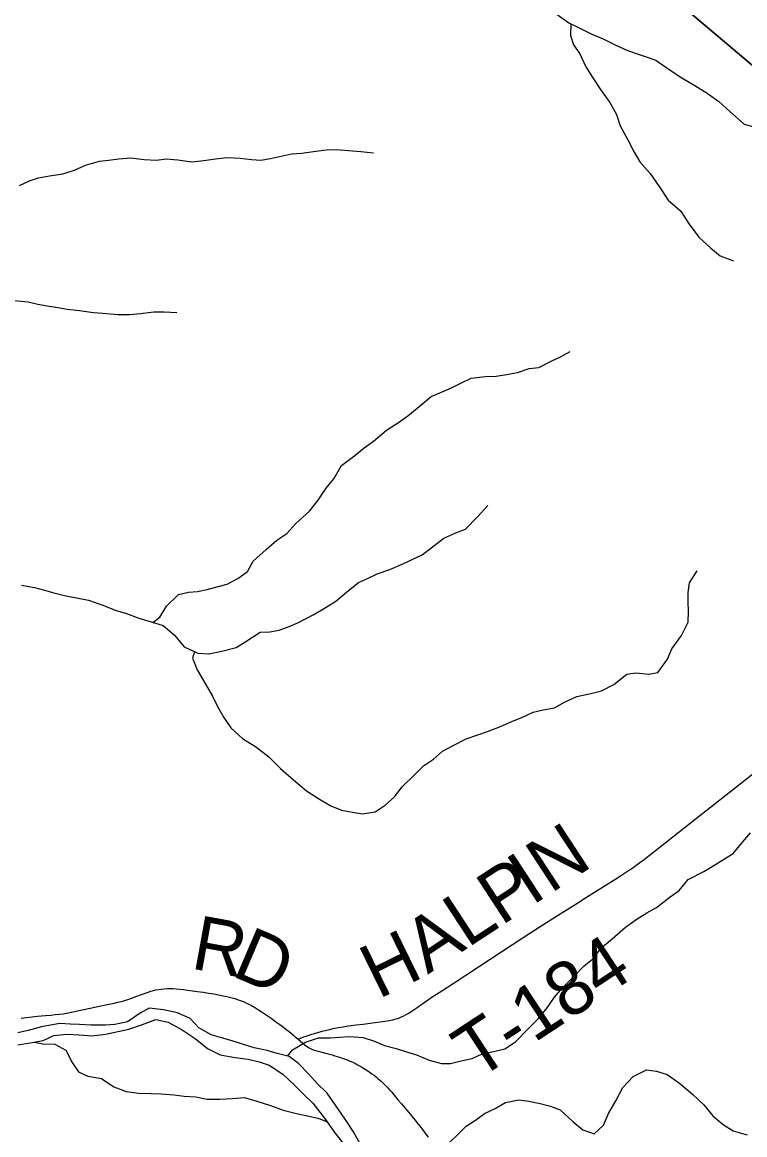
# Model space of a CAD drawing. Extents: x 1442749 to 1756758, y 235267 to 677782.
# Drawn here: x 1560618 to 1564625, y 512566 to 518732 of the extents above; entities that cross this region are included whole.
import ezdxf

# ---------------------------------------------------------------- set-up
doc = ezdxf.new("R2010")
doc.units = 0
for name, color, linetype in [('GM_X_Major_River', 7, 'Continuous'), ('GM_X_Minor_River', 7, 'Continuous'), ('GM_X_Township', 7, 'Continuous'), ('GM_X_Township_Road', 7, 'Continuous'), ('GM_X_Township_Road_Text', 7, 'Continuous')]:
    doc.layers.add(name, color=color, linetype=linetype)

msp = doc.modelspace()

# ---------------------------------------------------------------- linework, layer by layer
at = {"layer": 'GM_X_Major_River'}
for points in [[(1562492.9, 512516), (1562454.8, 512583.1), (1562408.8, 512652.5), (1562355, 512730.1), (1562309, 512797.5), (1562256.4, 512849), (1562208, 512902.4), (1562149.7, 512962.1), (1562098.7, 512999.5), (1562031.2, 513017.5), (1561975.7, 513033), (1561904.1, 513049), (1561840.7, 513068.8), (1561787.1, 513084.3), (1561717.8, 513106.2), (1561666.1, 513119.7), (1561597.3, 513159.6), (1561548.8, 513211), (1561479.7, 513243), (1561402.1, 513259.1), (1561322.4, 513267.4), (1561271.6, 513240.7), (1561202.2, 513192.6), (1561131.7, 513176.5), (1561079.7, 513173.9), (1560999.7, 513174.1), (1560935.8, 513177.9), (1560883.8, 513179.3), (1560825.9, 513182.9), (1560775.7, 513174.3), (1560725.4, 513163.7), (1560650.8, 513143.7), (1560594.4, 513131.2)], [(1560594.5, 513065.1), (1560662.8, 513075.2), (1560735.2, 513089.3), (1560794, 513115.7), (1560866.2, 513123.7), (1560934.1, 513119.8), (1561003.9, 513113.9), (1561080.2, 513123.8), (1561209.1, 513152.3), (1561285.8, 513178.2), (1561358.6, 513204.3), (1561428.2, 513190.3), (1561505, 513148.1), (1561577.6, 513100.1), (1561646, 513044.1), (1561715, 513010.1), (1561798.5, 512993.8), (1561870.3, 512985.8), (1561931.9, 512970.1), (1561987.4, 512952.5), (1562063.9, 512902.4), (1562124.3, 512844.6), (1562178.8, 512791), (1562229.4, 512741.6), (1562294.9, 512657.6), (1562352.7, 512577.9), (1562408.6, 512504.2)]]:
    msp.add_lwpolyline(points, dxfattribs=at)
at = {"layer": 'GM_X_Minor_River'}
for points in [[(1563585.5, 518775.4), (1563650.5, 518728), (1563704, 518703), (1563773.3, 518667.5), (1563840.7, 518640.1), (1563910, 518604.7), (1563971.5, 518577.5)], [(1563660.1, 518723.6), (1563659.1, 518657.8), (1563676, 518607.3), (1563711, 518556.6), (1563743.6, 518485.8), (1563778.4, 518429), (1563828.9, 518353.9), (1563877.5, 518286.8), (1563914.2, 518220), (1563934.9, 518157.5), (1563975.4, 518084.6), (1564011.9, 518011.7), (1564042.8, 517959), (1564101.5, 517893.8), (1564150.1, 517822.7), (1564200.5, 517745.6), (1564269.3, 517686.1), (1564317.8, 517613), (1564370.3, 517541.9), (1564437.1, 517480.5), (1564488.2, 517437.4), (1564563.7, 517409.8)], [(1563971.5, 518577.5), (1564023.1, 518558.4), (1564078.8, 518541.3), (1564132.4, 518522.2), (1564205.3, 518470.7), (1564276.4, 518423.2), (1564347.5, 518381.7), (1564416.7, 518338.3), (1564481.7, 518292.9), (1564542.6, 518237.6), (1564621.2, 518168), (1564674.9, 518152.9)], [(1560603.6, 517826.5), (1560658.2, 517853.5), (1560708.5, 517870.5), (1560768.7, 517881.3), (1560843, 517891.9), (1560907.4, 517912.7), (1560970, 517939.5), (1561046.4, 517962), (1561096.5, 517967), (1561154.7, 517975.9), (1561220.8, 517980.6), (1561294.7, 517971.1), (1561362.6, 517967.8), (1561416.7, 517974.8), (1561480.6, 517969.5), (1561558.4, 517957.9), (1561624.6, 517966.7), (1561690.8, 517975.4), (1561754.9, 517982.1), (1561826.9, 517978.7), (1561888.8, 517971.5), (1561940.7, 517968.4), (1561994.9, 517977.4), (1562061.2, 517992.1), (1562111.4, 518003.1), (1562169.5, 518006), (1562245.8, 518018.5), (1562303.9, 518025.4), (1562359.9, 518026.3), (1562495.7, 518015.6), (1562565.6, 518008.2)], [(1560572.6, 517190), (1560650.4, 517182.5), (1560704.1, 517169.4), (1560756, 517160.4), (1560815.8, 517151.2), (1560867.6, 517142.2), (1560935.5, 517134.8), (1561013.2, 517123.3), (1561065.2, 517120.2), (1561149.1, 517112.6), (1561213.1, 517113.3), (1561273.2, 517118.1), (1561347.4, 517126.7), (1561405.4, 517127.6), (1561475.3, 517124.2)], [(1561342.2, 515406), (1561380.7, 515435.2), (1561418, 515496.6), (1561485.3, 515561.4), (1561539.6, 515574.4), (1561589.7, 515577.4), (1561643.9, 515588.3), (1561704.2, 515605.2), (1561754.5, 515618.2), (1561813.2, 515649.1), (1561868, 515688.1), (1561899.1, 515745.6), (1561970.5, 515810.3), (1562029.5, 515861.2), (1562086.3, 515898.1), (1562135.4, 515953.3), (1562210.9, 516021.9), (1562260.1, 516083), (1562303.5, 516150.3), (1562346.6, 516201.5), (1562388.1, 516274.8), (1562463.2, 516331.4), (1562514.1, 516372.5), (1562566.9, 516409.5), (1562638.2, 516472.2), (1562705, 516513), (1562755.8, 516550), (1562829, 516610.7), (1562886, 516657.7), (1562946.6, 516684.5), (1562999, 516705.5), (1563053.6, 516734.5), (1563108.1, 516759.5), (1563186.3, 516767.9), (1563246.4, 516770.8), (1563304.6, 516779.6), (1563364.8, 516790.5), (1563429.3, 516813.2), (1563483.4, 516818.2), (1563552.1, 516852.9), (1563602.6, 516877.9), (1563657.2, 516906.9)], [(1560614.2, 515612.6), (1560686, 515599.2), (1560741.7, 515584.1), (1560793.4, 515569), (1560853.1, 515555.8), (1560918.8, 515542.5), (1560986.6, 515529.2), (1561066, 515501.5), (1561133.5, 515474.2), (1561197.1, 515454.9), (1561264.6, 515429.5), (1561328.2, 515410.2), (1561399.8, 515388.8), (1561460.7, 515337.5), (1561515.4, 515270.3), (1561592.6, 515234.8), (1561652.6, 515231.6), (1561724.9, 515246.2), (1561805.3, 515266.6), (1561858, 515299.6), (1561937.1, 515352.2), (1561991.1, 515353.1), (1562043.3, 515362.1), (1562097.8, 515383.1), (1562150.2, 515406.1), (1562231.1, 515448.6), (1562289.8, 515481.5), (1562356.7, 515524.2), (1562415.7, 515573.1), (1562482.8, 515627.9), (1562533.3, 515648.9), (1562585.8, 515676), (1562656.3, 515698.6), (1562724.9, 515729.3), (1562781.5, 515754.2), (1562836, 515781.2), (1562892.9, 515824.1), (1562955.9, 515873), (1563022.5, 515901.7), (1563077, 515922.7), (1563142.4, 515991.5), (1563199.7, 516054.5)], [(1561572.7, 515244), (1561562.1, 515207.3), (1561588.8, 515142.7), (1561633.2, 515067.7), (1561673.8, 514996.8), (1561700.6, 514940.1), (1561735.4, 514879.4), (1561774.2, 514822.5), (1561841, 514761.1), (1561912.1, 514717.6), (1561984.9, 514660.1), (1562049.6, 514596.7), (1562122.3, 514533.2), (1562195.1, 514471.7), (1562266.2, 514426.2), (1562329.4, 514388.9), (1562388.9, 514365.7), (1562450.7, 514354.5), (1562504.5, 514345.4), (1562574.8, 514356), (1562631.5, 514393), (1562682.5, 514440), (1562725.6, 514495.3), (1562793, 514562), (1562844, 514611.1), (1562898.8, 514648.1), (1562949.7, 514693.2), (1563008.4, 514724.1), (1563081.1, 514760.7), (1563145.6, 514783.5), (1563198, 514800.5), (1563270.6, 514829.1), (1563337.2, 514857.8), (1563389.6, 514878.8), (1563452.2, 514907.6), (1563506.5, 514920.6), (1563570.8, 514933.3), (1563625.4, 514964.3), (1563694, 514995), (1563772.4, 515011.5), (1563830.7, 515026.4), (1563899.4, 515061.1), (1563970.6, 515119.8), (1564020.8, 515126.8), (1564092.7, 515119.4), (1564142.8, 515128.4), (1564196.4, 515201.5), (1564221.5, 515259.1), (1564275.1, 515334.1), (1564310.6, 515407.6), (1564313.8, 515465.6), (1564310.9, 515521.7), (1564312, 515571.8), (1564319.1, 515625.7), (1564360.4, 515691)], [(1562089.6, 513002), (1562117.6, 513036.9), (1562188.5, 513079.5), (1562261, 513104.2), (1562327, 513102.8), (1562377.1, 513107.9), (1562435.2, 513110.7), (1562509.1, 513105.3), (1562566.7, 513086.1), (1562628.2, 513060.9), (1562691.9, 513043.6), (1562749.5, 513026.4), (1562805.2, 513009.3), (1562874.6, 512979.9), (1562944.2, 512960.5), (1562994.2, 512961.5), (1563052.5, 512976.4), (1563112.8, 512989.2), (1563169.3, 513014.1), (1563241.6, 513028.8), (1563293.9, 513041.7), (1563354.7, 513080.6), (1563422.2, 513151.4), (1563479.4, 513208.4), (1563528.6, 513269.5), (1563569.9, 513328.8), (1563614.9, 513380), (1563678.2, 513442.8), (1563735.4, 513501.8), (1563790.4, 513546.8), (1563825.4, 513598.2), (1563890.6, 513653), (1563963.9, 513717.6), (1564028.8, 513762.4), (1564081.5, 513795.5), (1564136.2, 513826.4), (1564211.4, 513885), (1564262.1, 513920.1), (1564311.4, 513981.2), (1564398.3, 514025.6), (1564453, 514058.6), (1564503.6, 514089.6), (1564560.3, 514124.6), (1564605.4, 514177.8), (1564656.7, 514238.8)], [(1560684.8, 513079.5), (1560732.1, 513070.1), (1560798.1, 513068.8), (1560859.4, 513035.6), (1560896, 512966.8), (1560931, 512916), (1560982.5, 512890.9), (1561058.2, 512877.4), (1561125.3, 512832), (1561194.8, 512806.6), (1561264.6, 512797.2), (1561332.6, 512795.9), (1561388.5, 512792.8), (1561460.4, 512787.4), (1561516.3, 512780.3), (1561580.2, 512777), (1561644, 512763.7), (1561714, 512764.4), (1561784.1, 512767), (1561850.2, 512773.7), (1561919.8, 512752.3), (1561995.3, 512728.8), (1562064.8, 512703.4), (1562138.4, 512683.9), (1562208.1, 512668.5), (1562259.9, 512657.5), (1562308.7, 512638.6)], [(1562944.4, 512481.7), (1563081.1, 512613.2), (1563131.8, 512646.3), (1563182.6, 512683.3), (1563241.2, 512712.2), (1563297.8, 512745.2), (1563372.1, 512759.8), (1563428, 512752.6), (1563489.8, 512739.4), (1563547.5, 512724.2), (1563601.1, 512705.2), (1563673.7, 512637.6), (1563726.8, 512594.5), (1563790.3, 512571.2), (1563841.4, 512620.3), (1563868.7, 512683.8), (1563910.1, 512755.1), (1563949.6, 512828.5), (1564006.9, 512889.5), (1564079.7, 512926.1), (1564135.5, 512919), (1564195.2, 512899.8), (1564264.2, 512852.3), (1564336.9, 512788.8), (1564397.7, 512731.5), (1564448.5, 512670.4), (1564505.5, 512623.2), (1564560.8, 512588.1), (1564638.4, 512566.5)]]:
    msp.add_lwpolyline(points, dxfattribs=at)
at = {"layer": 'GM_X_Township'}
for points in [[(1570073.6, 513943.9), (1565959.1, 517425.5), (1564776, 518401.2), (1563405.3, 519560.1), (1563130, 519792.8), (1562276.7, 520514.3), (1559821.1, 521555), (1557364.9, 522584.6), (1554149.7, 523932.3), (1552093.6, 524698.1), (1549955.6, 525494.5), (1547776.9, 526306), (1548052.5, 529426.3), (1548058.9, 529499.7), (1548609.4, 535719), (1548703.3, 536778.9), (1549067.9, 540794.2), (1549399.3, 540776.8), (1554905.7, 540487.3), (1558042.4, 540322.3), (1561723.7, 540198.8), (1566007.1, 539894.4), (1574567.9, 539458.5)], [(1545352.6, 499330.6), (1545798, 504043.7), (1545822.1, 504298.4), (1546297.7, 509605.7), (1546686.4, 513989.1), (1546925.5, 516687), (1547324.3, 521188.2), (1547463.3, 522758.3), (1547776.9, 526306), (1549955.6, 525494.5), (1552093.6, 524698.1), (1554149.7, 523932.3), (1557364.9, 522584.6), (1559821.1, 521555), (1562276.7, 520514.3), (1563130, 519792.8), (1563405.3, 519560.1), (1564776, 518401.2), (1565959.1, 517425.5), (1570073.6, 513943.9)]]:
    msp.add_lwpolyline(points, dxfattribs=at)
at = {"layer": 'GM_X_Township_Road'}
for points in [[(1562148.8, 513095.6), (1562165.5, 513102.8), (1562179.8, 513108.4), (1562193.7, 513113.6), (1562208.6, 513118.9), (1562223.7, 513123.6), (1562239.3, 513128.4), (1562257.5, 513133.6), (1562282.2, 513140.1), (1562314.4, 513147.9), (1562343, 513154.4), (1562369.9, 513160.1), (1562397.3, 513164.9), (1562428.5, 513169.6), (1562469.3, 513174.8), (1562508.4, 513179.6), (1562548.7, 513184.8), (1562603, 513191.8), (1562629.9, 513195.7), (1562652.5, 513199.6), (1562672.9, 513203.5), (1562685.5, 513206.5), (1562699.4, 513210.9), (1562711.1, 513215.2), (1562722.4, 513220), (1562734.1, 513225.6), (1562747.5, 513232.5), (1562761.4, 513240.8), (1562774.9, 513249), (1562792.2, 513260.3), (1562809.2, 513272), (1562828.8, 513285.9), (1562847.8, 513299.4), (1562870.4, 513315.4), (1562891.6, 513330.2), (1562915.9, 513346.3), (1562944.6, 513364.9), (1563013.1, 513409.2), (1563213.7, 513539.6), (1563337.8, 513620.6), (1563433.2, 513683.4), (1563485.4, 513717.4), (1563601.4, 513791.6), (1563693.2, 513848.9), (1563748.4, 513883.6), (1563904.6, 513981.7), (1563936.3, 514001.6), (1563958.9, 514016.4), (1563980.2, 514030.7), (1563998.4, 514042.9), (1564021, 514058.5), (1564043.1, 514074.6), (1564067, 514092.3), (1564095.2, 514114.1), (1564129.9, 514141), (1564357.8, 514321.5), (1564625.2, 514532), (1564756.6, 514634.9)], [(1560612.7, 513212.5), (1560702.5, 513223), (1560725.2, 513225.3), (1560746.7, 513227.3), (1560777.6, 513229.9), (1560801.4, 513232.1), (1560824.9, 513234.7), (1560845.3, 513237.3), (1560874.3, 513242.1), (1560898.2, 513246.8), (1560940.7, 513256), (1561005, 513270.3), (1561045.1, 513279), (1561109.1, 513292.4), (1561127.8, 513296.3), (1561147.8, 513300.7), (1561166, 513305), (1561180.8, 513308.9), (1561197.9, 513314.2), (1561209.4, 513318), (1561223.3, 513322.8), (1561239.8, 513328.4), (1561254.1, 513333.7), (1561273.6, 513341), (1561290.4, 513347.6), (1561305.8, 513353.2), (1561317.5, 513357.5), (1561330.9, 513361.9), (1561346.5, 513366.2), (1561359.6, 513369.2), (1561374.8, 513372.3), (1561387.8, 513374), (1561405.1, 513375.7), (1561423, 513376.6), (1561437.7, 513376.6), (1561454.2, 513376.2), (1561471.5, 513374.9), (1561492, 513373.2), (1561512.4, 513371), (1561550.1, 513366.2), (1561587.9, 513361), (1561623.9, 513355.8), (1561651.7, 513351.5), (1561679.9, 513346.7), (1561705.9, 513341.9), (1561734.6, 513336.3), (1561753.2, 513332.3), (1561768, 513328.9), (1561783.2, 513325), (1561796.6, 513321.1), (1561807.5, 513317.6), (1561816.6, 513314.6), (1561827.9, 513310.7), (1561838.3, 513306.7), (1561849.2, 513302.4), (1561862.6, 513296.3), (1561875.6, 513289.8), (1561889.1, 513282.9), (1561911.2, 513270.3), (1561928.6, 513259.4), (1561944.2, 513249.5), (1561960.7, 513238.2), (1561977.2, 513226.9), (1561998, 513212.1), (1562015, 513200.4), (1562030.1, 513189.1), (1562047.1, 513176.5), (1562066.6, 513162.2), (1562080.9, 513151.4), (1562092.6, 513142.2), (1562101.8, 513134.9), (1562109.1, 513128.8), (1562115.2, 513123.6), (1562122.2, 513117.9), (1562132.1, 513109.7), (1562146.5, 513097.5), (1562148.8, 513095.6)], [(1562148.8, 513095.6), (1562172.1, 513075.4), (1562184.2, 513065.4), (1562193.4, 513058.5), (1562200.3, 513053.7), (1562208.6, 513048.5), (1562217.2, 513043.7), (1562227.6, 513039), (1562239.8, 513034.6), (1562252.4, 513031.1), (1562266.7, 513027.2), (1562287.5, 513021.6), (1562307.5, 513016.4), (1562322.7, 513012.5), (1562337.5, 513008.6), (1562351.3, 513004.6), (1562364.4, 513000.7), (1562378.2, 512996.4), (1562393.9, 512991.2), (1562408.6, 512986), (1562420.8, 512981.2), (1562432.1, 512976.5), (1562442.9, 512971.7), (1562455.1, 512966), (1562465.9, 512960.8), (1562477.6, 512954.7), (1562488, 512949.1), (1562500.2, 512942.1), (1562510.6, 512936.1), (1562519.7, 512930.4), (1562529.3, 512924.4), (1562542.3, 512915.7), (1562557.9, 512904.4), (1562569.6, 512895.7), (1562580.9, 512886.9), (1562590.9, 512878.8), (1562600, 512871), (1562609.1, 512862.7), (1562617.8, 512854.5), (1562625.2, 512847.5), (1562636, 512836.3), (1562646.1, 512825.8), (1562655.9, 512815.1), (1562667.7, 512801.5), (1562680.3, 512786.3), (1562702, 512760.3), (1562720.8, 512737.2), (1562752.8, 512700.4), (1562770.2, 512680), (1562786.2, 512660.9), (1562797.2, 512647), (1562807.5, 512634), (1562822.7, 512614.5), (1562837.5, 512595.4), (1562847, 512582.8), (1562857, 512569.3), (1562868.7, 512552.8)]]:
    msp.add_lwpolyline(points, dxfattribs=at)

# ---------------------------------------------------------------- texts
at = {"layer": 'GM_X_Township_Road_Text'}
for s, rotation, p in [('N', 33.18163, (1563547, 513900)), ('I', 33.1726, (1563443.8, 513832.6)), ('P', 33.18957, (1563274.4, 513721.8)), ('L', 33.17775, (1563086.6, 513599)), ('A', 33.56398, (1562867, 513453.3)), ('R', 349.66339, (1561546.9, 513489)), ('D', 336.84829, (1561772.3, 513449.9)), ('H', 26.10156, (1562593, 513315.9)), ('T-184', 33.3152, (1563139.2, 512864.5))]:
    msp.add_text(s, height=300, rotation=rotation, dxfattribs=at).set_placement(p)

doc.saveas('drawing.dxf')
